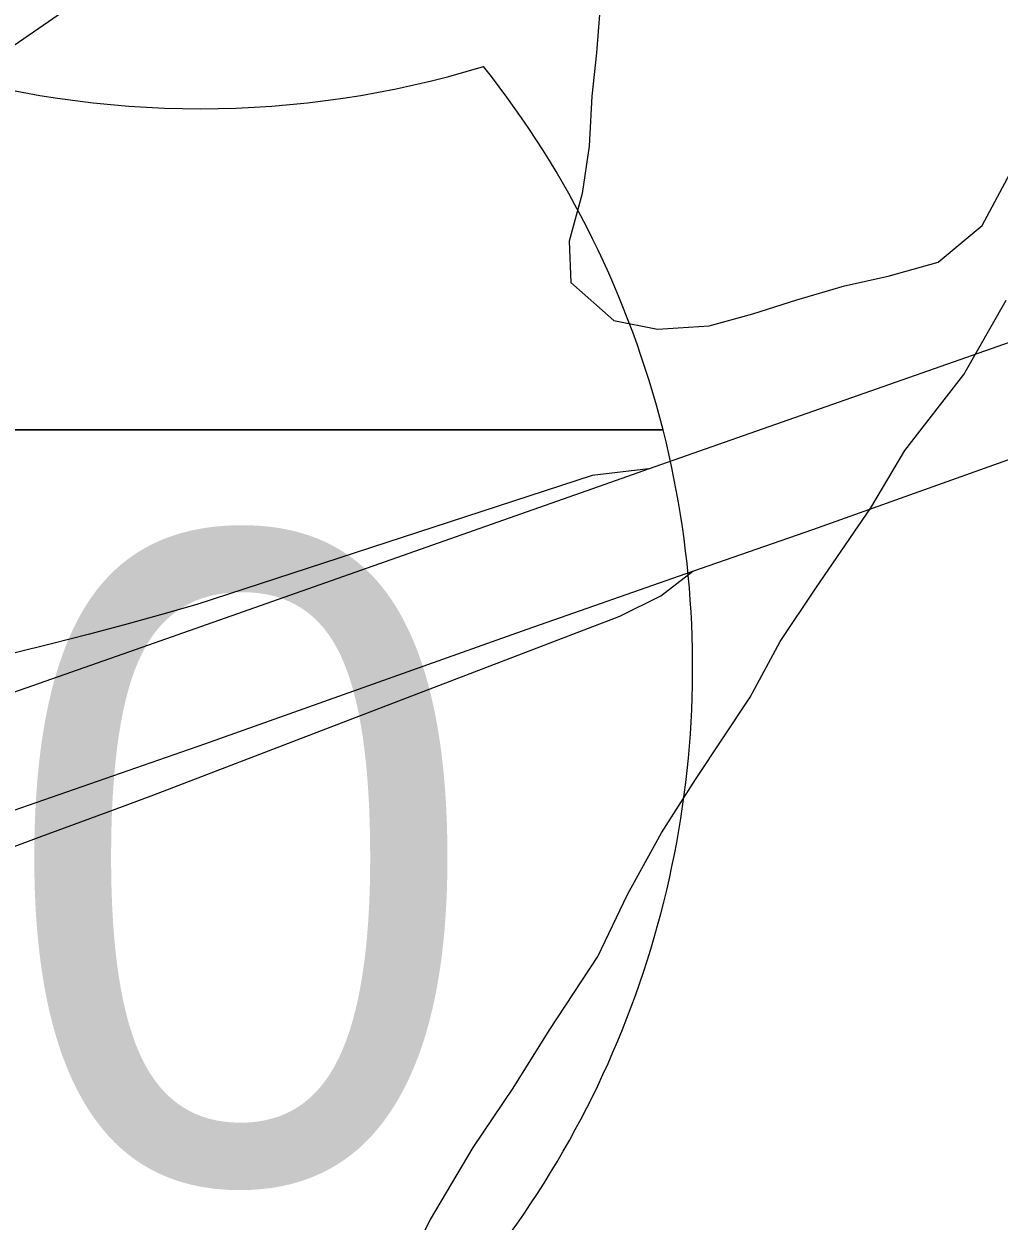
# Model space of a CAD drawing. Extents: x 0 to 34, y 0 to 22.
# Drawn here: x 3.0922 to 3.2708, y 15.5395 to 15.7588 of the extents above; entities that cross this region are included whole.
import ezdxf

# ---------------------------------------------------------------- set-up
doc = ezdxf.new("R2010")
doc.units = 0
for name, color, linetype in [('GM_X_Interchange_Ramps', 7, 'Continuous'), ('GM_X_Interstate_Route', 7, 'Continuous'), ('GM_X_Interstate_Shield', 7, 'Continuous'), ('GM_X_Minor_Lake', 7, 'Continuous'), ('GM_X_Minor_River', 7, 'Continuous'), ('GM_X_Rail_Line', 7, 'Continuous')]:
    doc.layers.add(name, color=color, linetype=linetype)

msp = doc.modelspace()

# ---------------------------------------------------------------- linework, layer by layer
at = {"layer": 'GM_X_Interchange_Ramps'}
for points in [[(3.2065421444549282, 15.67725417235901), (3.1962273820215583, 15.676079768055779), (3.123831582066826, 15.652442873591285), (3.117207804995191, 15.650535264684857), (3.110571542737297, 15.648689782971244), (3.1039166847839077, 15.646906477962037), (3.0972493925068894, 15.645191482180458), (3.0905572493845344, 15.643538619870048)], [(2.881801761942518, 15.5004123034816), (2.884914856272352, 15.501089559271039), (2.9018906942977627, 15.50479915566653), (2.9072903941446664, 15.50615993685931), (2.9161262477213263, 15.508931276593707), (2.924775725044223, 15.512243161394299), (2.933164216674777, 15.516139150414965), (2.941273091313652, 15.52060679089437), (2.9491334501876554, 15.525497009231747), (2.966972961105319, 15.537706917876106), (2.997432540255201, 15.558802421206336), (3.0180371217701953, 15.57242906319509), (3.031154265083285, 15.580562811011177), (3.0418604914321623, 15.586708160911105), (3.0555927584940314, 15.593742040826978), (3.072531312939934, 15.60122335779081), (3.0833244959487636, 15.605461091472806), (3.095472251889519, 15.60998463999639), (3.1085769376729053, 15.61480027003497), (3.1159588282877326, 15.617540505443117), (3.161610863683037, 15.635050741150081), (3.2013039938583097, 15.650280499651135), (3.208835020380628, 15.65402116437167), (3.214694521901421, 15.658507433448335)]]:
    msp.add_lwpolyline(points, dxfattribs=at)
at = {"layer": 'GM_X_Interstate_Route'}
for points in [[(2.874561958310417, 15.56068218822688), (2.8869902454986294, 15.56497883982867), (2.8934089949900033, 15.567197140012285), (2.9643383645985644, 15.592145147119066), (3.028793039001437, 15.614825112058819), (3.113833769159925, 15.644576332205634), (3.2017265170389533, 15.675557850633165), (3.2065421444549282, 15.67725417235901), (3.2984365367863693, 15.709552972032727), (3.418578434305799, 15.751806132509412), (3.54171531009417, 15.79489815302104), (3.670606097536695, 15.840357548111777), (3.717581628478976, 15.856538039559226), (3.747121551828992, 15.866076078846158), (3.773890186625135, 15.874060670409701), (3.800845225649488, 15.881374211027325), (3.821946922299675, 15.886525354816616), (3.849237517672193, 15.892465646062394), (3.8797157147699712, 15.898325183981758), (3.904197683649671, 15.902451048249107), (3.928772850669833, 15.905974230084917)], [(2.8820751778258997, 15.543218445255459), (2.8850266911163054, 15.544212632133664), (2.967302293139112, 15.571907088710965), (3.002198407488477, 15.583800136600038), (3.0578545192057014, 15.60342300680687), (3.125329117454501, 15.626916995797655), (3.1843095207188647, 15.647931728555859), (3.214694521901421, 15.658507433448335), (3.2366350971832, 15.666144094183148), (3.289277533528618, 15.684984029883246), (3.394854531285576, 15.721800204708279), (3.51791063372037, 15.76506615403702), (3.6585825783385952, 15.814390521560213), (3.708441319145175, 15.831801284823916), (3.7467735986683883, 15.844545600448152), (3.770534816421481, 15.851871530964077), (3.79448862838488, 15.858563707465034), (3.8246312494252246, 15.866156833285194), (3.8519031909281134, 15.872376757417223), (3.8762795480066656, 15.87731665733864), (3.8977229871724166, 15.881038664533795), (3.9223416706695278, 15.884568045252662)]]:
    msp.add_lwpolyline(points, dxfattribs=at)
at = {"layer": 'GM_X_Interstate_Shield'}
for p, q in [((2.93596744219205, 15.684415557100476), (3.209220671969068, 15.684415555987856)), ((3.209220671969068, 15.684415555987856), (2.93596744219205, 15.684415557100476)), ((3.209220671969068, 15.684415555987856), (2.93596744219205, 15.684415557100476))]:
    msp.add_line(p, q, dxfattribs=at)
for centre, radius, start, end in [((3.1244802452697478, 15.92080988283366), 0.17755850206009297, 253.00907500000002, 286.990925), ((3.0370823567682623, 15.6408791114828), 0.1775585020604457, 14.193353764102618, 38.33103888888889), ((3.0370823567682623, 15.6408791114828), 0.1775585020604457, 281.53695833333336, 14.193353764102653)]:
    msp.add_arc(centre, radius, start, end, dxfattribs=at)
at = {"layer": 'GM_X_Minor_Lake'}
msp.add_lwpolyline([(3.197929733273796, 15.76525281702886), (3.1970244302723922, 15.753491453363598), (3.1961664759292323, 15.745531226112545), (3.1956740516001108, 15.73642327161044), (3.194427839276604, 15.727705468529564), (3.1920414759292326, 15.719002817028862), (3.192327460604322, 15.711406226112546), (3.2002176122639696, 15.704474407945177), (3.208177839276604, 15.702856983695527), (3.2176816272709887, 15.703500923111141), (3.2256854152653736, 15.70568084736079), (3.2336948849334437, 15.708241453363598), (3.242463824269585, 15.710792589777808), (3.2504619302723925, 15.712591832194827), (3.2596115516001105, 15.715139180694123), (3.267672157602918, 15.72187402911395), (3.2723350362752, 15.73055016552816), (3.2766077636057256, 15.738091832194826), (3.2816683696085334, 15.747902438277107), (3.288624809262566, 15.757690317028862), (3.2917422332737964, 15.764106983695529)], dxfattribs=at)
at = {"layer": 'GM_X_Minor_River'}
msp.add_lwpolyline([(3.0956513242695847, 15.418716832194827), (3.1010907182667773, 15.428519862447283), (3.1080547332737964, 15.43868652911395), (3.115045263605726, 15.451129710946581), (3.1201058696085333, 15.460938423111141), (3.1290225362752, 15.475637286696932), (3.1356020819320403, 15.485428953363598), (3.1464240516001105, 15.500481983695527), (3.166658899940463, 15.539722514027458), (3.1744202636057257, 15.552913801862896), (3.1817744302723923, 15.563836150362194), (3.188359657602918, 15.574387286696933), (3.197264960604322, 15.587945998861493), (3.202721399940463, 15.599269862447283), (3.208939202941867, 15.610584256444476), (3.215139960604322, 15.620379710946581), (3.2252005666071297, 15.635445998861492), (3.230645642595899, 15.645629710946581), (3.237221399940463, 15.655421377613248), (3.2472801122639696, 15.670106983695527), (3.2534865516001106, 15.680661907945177), (3.264295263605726, 15.694578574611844), (3.2720604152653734, 15.708152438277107)], dxfattribs=at)
at = {"layer": 'GM_X_Rail_Line'}
msp.add_lwpolyline([(2.93200464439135, 15.645880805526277), (3.070648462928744, 15.741367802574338), (3.1519143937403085, 15.797423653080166), (3.2602389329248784, 15.872458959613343), (3.415737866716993, 15.979229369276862), (3.5489660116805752, 16.0707872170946), (3.8393792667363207, 16.270386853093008), (3.910672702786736, 16.315078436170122), (3.9633831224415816, 16.345684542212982), (4.0055091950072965, 16.36831624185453), (4.0487259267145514, 16.389093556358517), (4.099444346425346, 16.41111211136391), (4.226303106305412, 16.463694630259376), (4.355479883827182, 16.516923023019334), (4.47234756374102, 16.56518990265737), (4.704038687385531, 16.660518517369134)], dxfattribs=at)

# ---------------------------------------------------------------- texts
at = {"layer": 'GM_X_Interstate_Shield'}
msp.add_text('70', height=0.11837121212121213, dxfattribs=at).set_placement((2.99985385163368, 15.546811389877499))

doc.saveas('drawing.dxf')
